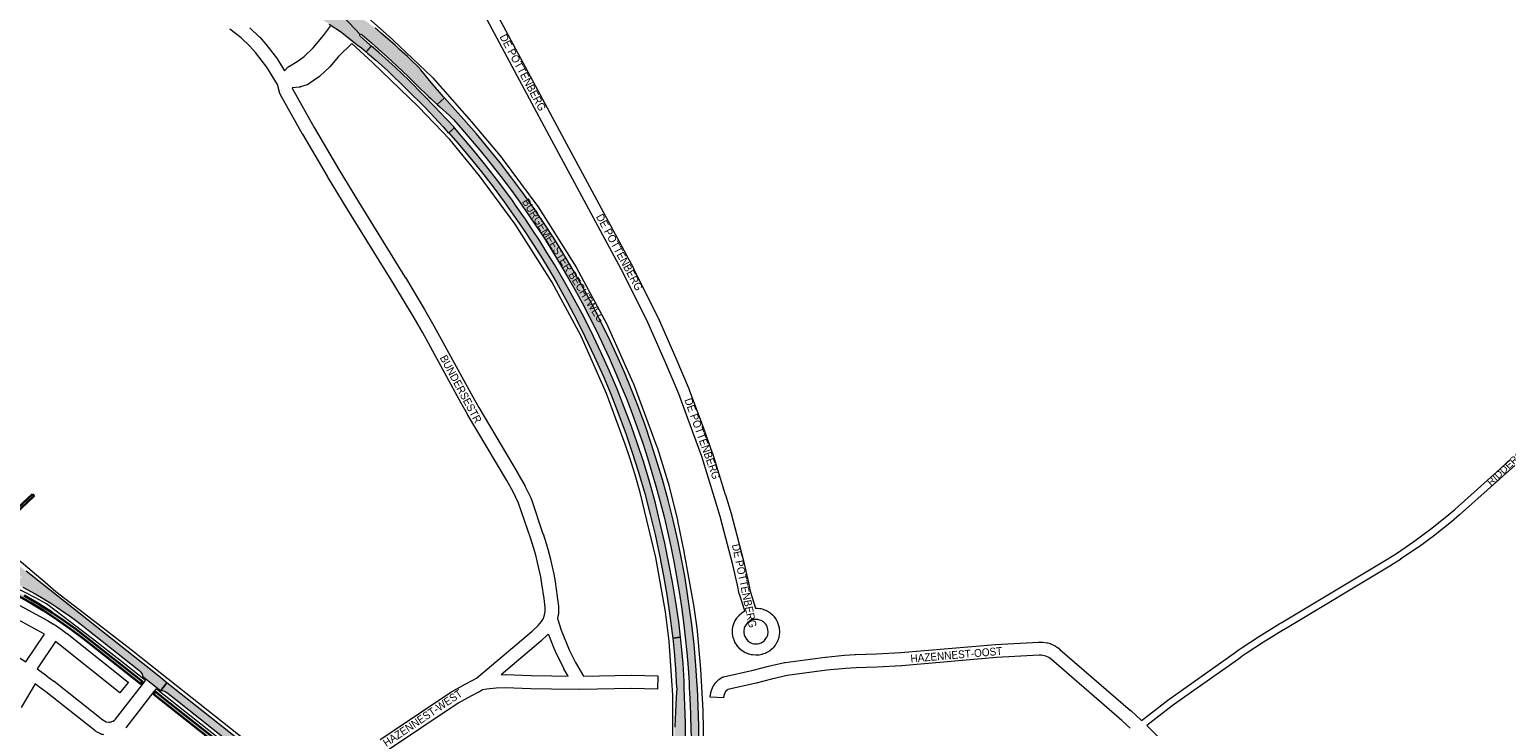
# Paper-space layout 'Layout1' of a CAD drawing. Header units: metres. Extents: x 123097 to 144122, y 392739 to 407589.
# Tile 411 of 510: x 135134 to 136581, y 399831 to 400514. Entities that reach past the tile are written whole.
import ezdxf
from ezdxf.enums import TextEntityAlignment as Align

# ---------------------------------------------------------------- set-up
doc = ezdxf.new("R2010")
doc.units = ezdxf.units.M
doc.header["$MEASUREMENT"] = 0
for name, color, linetype, lineweight in [('gs-anno-wegen algemeen tekst', 7, 'Continuous', 0), ('gs-knt-aanvullende hoofdweg', 7, 'Continuous', 0), ('gs-knt-fietspaden', 7, 'Continuous', 0), ('gs-knt-hoofdweg', 7, 'Continuous', 0), ('gs-knt-wegen algemeen', 7, 'Continuous', 0), ('ir-ARC-asfalt-hoofdwegen-te inspecteren', 5, 'Continuous', 0), ('ir-ARC-fietspaden naastliggend- te inspecteren', 1, 'Continuous', 0)]:
    doc.layers.add(name, color=color, linetype=linetype, lineweight=lineweight)
doc.styles.add('Style-Arial', font='arial.ttf')

psp = doc.layouts.get("Layout1")

# ---------------------------------------------------------------- hatches: boundary and pattern name
at = {"layer": 'ir-ARC-asfalt-hoofdwegen-te inspecteren', "linetype": 'Continuous', "lineweight": 13}
for points in [[(135203.959, 400687.848), (135205.006, 400687.16), (135205.777, 400686.652), (135228.145, 400671.931), (135275.509, 400640.874), (135281.389, 400637.018), (135312.566, 400616.843), (135339.622, 400599.075), (135358.143, 400586.982), (135372.342, 400577.653), (135384.857, 400569.324), (135399.645, 400559.13), (135413.441, 400549.193), (135426.988, 400539.098), (135441.167, 400527.848), (135441.511, 400527.314), (135441.45, 400526.682), (135457.785, 400509.133), (135458.473, 400509.437), (135459.184, 400509.194), (135459.647, 400508.798), (135468.867, 400500.924), (135472.554, 400497.717), (135484.449, 400487.12), (135494.067, 400478.284), (135504.811, 400468.031), (135515.788, 400457.323), (135523.037, 400450.043), (135525.226, 400447.959), (135527.023, 400446.38), (135533.402, 400440.549), (135540.414, 400446.985), (135539.501, 400448.106), (135527.495, 400462.233), (135517.168, 400474.496), (135514.637, 400477.359), (135507.368, 400484.478), (135504.138, 400487.512), (135496.382, 400494.633), (135491.98, 400498.626), (135478.769, 400510.23), (135472.4, 400515.85), (135468.109, 400518.886), (135435.434, 400542.009), (135429.795, 400546.221), (135415.019, 400557.115), (135399.071, 400568.337), (135384.717, 400578.092), (135370.358, 400587.609), (135355.138, 400597.565), (135319.757, 400620.801), (135284.527, 400644.235), (135280.884, 400646.613), (135210.55, 400692.637), (135210.516, 400692.659), (135209.753, 400693.162), (135208.715, 400693.846), (135203.553, 400697.247), (135202.363, 400698.031), (135201.516, 400698.589), (135196.742, 400692.598), (135197.6, 400692.033), (135198.783, 400691.255)], [(135197.154, 400677.233), (135197.947, 400676.711), (135241.23, 400648.205), (135272.832, 400627.516), (135305.21, 400606.508), (135331.659, 400589.187), (135333.014, 400587.858), (135338.2, 400583.849), (135359.109, 400567.613), (135362.388, 400565.332), (135371.99, 400558.978), (135380.645, 400553.073), (135386.866, 400548.779), (135398.217, 400540.709), (135410.44, 400531.724), (135413.958, 400529.1), (135420.316, 400524.195), (135427.597, 400519.326), (135439.468, 400511.388), (135440.042, 400510.936), (135456.322, 400498.133), (135457.815, 400497.253), (135459.187, 400496.193), (135463.691, 400492.215), (135468.772, 400497.848), (135467.313, 400499.141), (135457.731, 400507.58), (135457.379, 400508.233), (135457.603, 400508.94), (135457.785, 400509.133), (135441.45, 400526.682), (135441.01, 400526.224), (135440.381, 400526.138), (135437.478, 400528.049), (135435.693, 400529.451), (135431.181, 400532.997), (135425.556, 400537.304), (135413.657, 400546.224), (135398.256, 400557.397), (135383.424, 400567.627), (135371.818, 400575.407), (135367.61, 400578.096), (135363.261, 400580.552), (135336.861, 400594.405), (135332.513, 400597.118), (135309.552, 400612.175), (135278.524, 400632.655), (135272.646, 400636.516), (135242.122, 400656.566), (135242.316, 400656.868), (135236.695, 400660.507), (135220.118, 400671.408), (135202.708, 400682.803), (135201.952, 400683.299), (135200.899, 400683.988), (135195.707, 400687.39), (135194.527, 400688.164), (135193.66, 400688.731), (135188.873, 400682.687), (135189.729, 400682.123), (135190.901, 400681.351), (135196.095, 400677.93)], [(135544.51, 400412.418), (135550.238, 400417.681), (135549.426, 400418.624), (135535.946, 400433.187), (135531.011, 400438.322), (135520.005, 400449.773), (135505.44, 400464.468), (135492.3, 400476.936), (135476.023, 400491.718), (135468.83, 400497.913), (135463.729, 400492.135), (135464.959, 400491.03), (135473.208, 400484.137), (135484.612, 400473.814), (135503.371, 400455.624), (135521.874, 400437.174), (135539.088, 400418.593)], [(135771.613, 399918.333), (135769.897, 399933.387), (135767.125, 399952.812), (135763.73, 399972.232), (135760.233, 399990.746), (135756.241, 400010.526), (135752.484, 400027.374), (135746.684, 400050.931), (135741.267, 400070.873), (135735.541, 400089.682), (135729.53, 400108.036), (135723.227, 400125.827), (135716.22, 400144.564), (135709.784, 400160.855), (135702.016, 400179.171), (135693.833, 400197.275), (135686.45, 400213.204), (135676.856, 400232.574), (135667.582, 400249.877), (135659.344, 400264.584), (135648.026, 400283.81), (135640.804, 400295.547), (135633.714, 400306.832), (135626.465, 400318.016), (135619.012, 400329.076), (135618.848, 400329.32), (135610.801, 400340.891), (135606.237, 400347.367), (135602.97, 400351.827), (135592.714, 400365.627), (135581.926, 400379.623), (135579.646, 400382.516), (135568.402, 400396.258), (135557.15, 400409.686), (135550.127, 400417.579), (135544.828, 400412.71), (135553.658, 400402.706), (135565.252, 400388.776), (135576.781, 400374.547), (135588.031, 400359.994), (135598.899, 400345.07), (135612.684, 400325.556), (135612.983, 400325.127), (135620.462, 400314.058), (135627.699, 400303.05), (135634.764, 400291.93), (135642.378, 400279.405), (135649.8, 400266.766), (135660.787, 400246.536), (135669.984, 400229.151), (135678.057, 400212.986), (135687.149, 400193.738), (135696.051, 400173.899), (135703.541, 400155.801), (135710.661, 400137.853), (135718.091, 400118.078), (135724.372, 400099.383), (135730.58, 400080.011), (135736.603, 400059.116), (135741.996, 400038.566), (135746.705, 400019.027), (135750.982, 399998.747), (135754.931, 399978.624), (135758.15, 399959.8), (135761.204, 399939.559), (135763.496, 399921.856), (135763.95, 399917.463)], [(135122.717, 399970.037), (135127.568, 399967.405), (135139.333, 399960.824), (135145.551, 399957.245), (135151.696, 399953.544), (135154.733, 399951.636), (135160.74, 399947.713), (135167.226, 399943.307), (135170.712, 399940.867), (135177.622, 399935.903), (135184.454, 399930.833), (135191.204, 399925.654), (135233.082, 399892.351), (135241.065, 399886.002), (135242.821, 399884.274), (135244.177, 399882.218), (135245.073, 399879.923), (135262.154, 399866.262), (135262.585, 399866.216), (135268.482, 399873.757), (135260.599, 399880.009), (135130.608, 399983.105), (135105.137, 400002.903), (135098.712, 400007.805), (135092.783, 400011.883), (135092.05, 400012.33), (135088.61, 400006.831), (135126.722, 399976.821), (135126.227, 399976.295), (135111.894, 399983.619), (135097.28, 399990.367), (135082.409, 399996.527), (135078.913, 399989.971), (135088.906, 399985.986), (135099.506, 399981.393), (135103.511, 399979.569), (135109.603, 399976.683), (135115.647, 399973.699)], [(135776.374, 399834.665), (135775.913, 399851.565), (135775.213, 399868.456), (135775.197, 399870.04), (135775.151, 399874.787), (135774.064, 399892.68), (135772.295, 399912.354), (135771.613, 399918.333), (135763.95, 399917.463), (135765.32, 399904.188), (135766.591, 399887.423), (135767.666, 399868.831), (135767.931, 399868.789), (135767.454, 399859.29), (135766.694, 399845.361), (135765.951, 399830.869), (135765.961, 399830.307), (135766.041, 399815.383), (135766.175, 399801.382), (135766.275, 399787.344), (135766.4, 399773.345), (135766.486, 399759.405), (135766.628, 399743.384), (135766.672, 399730.499), (135769.911, 399713.612), (135770.094, 399712.064), (135774.574, 399685.384), (135781.924, 399686.538), (135781.379, 399690.009), (135780.591, 399695.632), (135780.441, 399697.103), (135780.413, 399700.177), (135780.913, 399703.21), (135781.161, 399703.59), (135781.6, 399703.703), (135779.823, 399720.929), (135779.286, 399720.835), (135778.532, 399721.056), (135778.176, 399721.756), (135777.696, 399729.771), (135777.138, 399744.953)], [(135406.86, 399754.231), (135408.412, 399752.86), (135411.229, 399750.414), (135418.911, 399742.021), (135423.481, 399737.028), (135424.432, 399736.128), (135461.896, 399706.684), (135470.169, 399716.668), (135466.95, 399719), (135423.984, 399752.82), (135421.666, 399754.538), (135400.677, 399769.129), (135400.064, 399769.528), (135399.481, 399769.961), (135268.482, 399873.757), (135262.585, 399866.216), (135265.148, 399865.665), (135267.57, 399864.663), (135269.774, 399863.244), (135277.15, 399857.403), (135350.573, 399799.234), (135351.749, 399798.302), (135363.159, 399789.253), (135368.329, 399785.374), (135373.219, 399781.515), (135381.981, 399774.42), (135389.781, 399768.032), (135393.959, 399764.611), (135401.01, 399758.939), (135403.047, 399757.285)]]:
    psp.add_hatch(color=5, dxfattribs=at).paths.add_polyline_path(points, flags=0)
at = {"layer": 'ir-ARC-asfalt-hoofdwegen-te inspecteren', "linetype": 'Continuous', "lineweight": 13, "extrusion": (0, 0, -1)}
psp.add_hatch(color=5, dxfattribs=at).paths.add_polyline_path([(-135780.19, 399868.84), (-135780.718, 399858.124), (-135781.236, 399843.1), (-135781.379, 399834.731), (-135781.822, 399834.674), (-135782.091, 399814.207), (-135782.416, 399790.716), (-135782.766, 399758.129), (-135782.989, 399738.655), (-135790.223, 399738.738), (-135790.111, 399748.235), (-135789.973, 399764.647), (-135789.851, 399783.315), (-135789.555, 399813.282), (-135789.498, 399831.408), (-135788.997, 399850.76), (-135788.159, 399868.412), (-135788.05, 399870.705), (-135786.768, 399890.684), (-135784.958, 399911.294), (-135782.799, 399930.923), (-135779.892, 399951.459), (-135777.094, 399969.566), (-135775.723, 399978.231), (-135772.581, 399995.185), (-135768.908, 400013.073), (-135764.399, 400032.96), (-135759.523, 400052.575), (-135753.944, 400072.802), (-135749.219, 400088.633), (-135742.881, 400108.332), (-135736.838, 400126.288), (-135729.699, 400145.615), (-135723.3, 400161.815), (-135716.969, 400177.067), (-135710.509, 400192.04), (-135702.755, 400208.888), (-135692.421, 400230.168), (-135684.422, 400245.752), (-135676.23, 400260.913), (-135666.376, 400278.27), (-135656.406, 400295.016), (-135647.43, 400309.531), (-135637.392, 400324.974), (-135630.328, 400335.371), (-135630.327, 400335.373), (-135629.442, 400336.597), (-135617.193, 400353.982), (-135606.53, 400368.291), (-135595.246, 400383.013), (-135583.64, 400397.445), (-135571.701, 400411.801), (-135559.532, 400425.775), (-135547.966, 400438.669), (-135540.421, 400446.976), (-135540.414, 400446.985), (-135533.402, 400440.549), (-135535.821, 400438.338), (-135545.196, 400429.834), (-135547.434, 400427.782), (-135549.547, 400425.7), (-135555.961, 400418.164), (-135565.679, 400406.971), (-135575.389, 400395.396), (-135584.807, 400383.688), (-135585.794, 400382.521), (-135595.719, 400369.939), (-135605.949, 400356.301), (-135610.244, 400350.245), (-135611.919, 400348.026), (-135614.837, 400343.733), (-135620.459, 400335.748), (-135622.144, 400333.333), (-135623.39, 400331.511), (-135628.993, 400323.319), (-135637.28, 400310.691), (-135645.344, 400297.997), (-135653.214, 400285.059), (-135660.739, 400272.265), (-135668.143, 400259.212), (-135675.331, 400246.026), (-135682.277, 400232.7), (-135688.984, 400219.337), (-135701.795, 400192.153), (-135707.697, 400178.628), (-135713.627, 400164.55), (-135719.237, 400150.659), (-135724.528, 400136.684), (-135734.575, 400108.469), (-135739.245, 400094.13), (-135743.648, 400079.806), (-135747.85, 400065.42), (-135751.756, 400051.041), (-135755.454, 400036.371), (-135758.925, 400021.825), (-135762.128, 400007.125), (-135765.037, 399992.539), (-135767.785, 399977.716), (-135770.255, 399962.875), (-135772.475, 399948.119), (-135774.469, 399933.069), (-135776.227, 399918.332), (-135777.699, 399903.308), (-135779.025, 399888.394), (-135779.958, 399873.545)], flags=0)
at = {"layer": 'ir-ARC-fietspaden naastliggend- te inspecteren', "linetype": 'Continuous', "lineweight": 30}
for points in [[(135136.812, 400058.663), (135098.155, 400022.675), (135097.037, 400021.641), (135098.706, 400019.856), (135099.893, 400020.835), (135138.515, 400056.836)], [(135189.24, 399918.716), (135178.599, 399926.92), (135167.703, 399934.782), (135156.563, 399942.295), (135142.807, 399950.986), (135128.76, 399959.198), (135114.438, 399966.921), (135102.584, 399972.755), (135090.534, 399978.173), (135078.302, 399983.168), (135077.398, 399983.571), (135077.053, 399984.169), (135076.989, 399984.857), (135078.913, 399989.971), (135076.733, 399990.841), (135074.276, 399984.748), (135072.812, 399985.344), (135056.204, 399991.224), (135039.369, 399996.42), (135024.229, 400000.61), (135008.941, 400004.219), (134993.526, 400007.243), (134983.608, 400008.789), (134975.003, 400010.123), (134974.525, 400007.16), (134993.423, 400004.196), (135007.933, 400001.368), (135022.325, 399997.994), (135036.58, 399994.079), (135050.027, 399990.072), (135063.328, 399985.604), (135076.467, 399980.68), (135092.289, 399974.068), (135107.852, 399966.866), (135121.266, 399959.79), (135134.489, 399952.362), (135147.51, 399944.586), (135160.73, 399935.84), (135173.682, 399926.702), (135186.354, 399917.18), (135242.709, 399872.585), (135244.653, 399875.061), (135236.953, 399881.127)], [(135401.01, 399758.939), (135401.159, 399758.588), (135400.993, 399758.244), (135399.342, 399756.297), (135397.419, 399755.687), (135395.407, 399755.527), (135385.981, 399762.982), (135365.019, 399779.561), (135347.865, 399793.171), (135346.69, 399794.104), (135265.282, 399858.694), (135257.672, 399864.732), (135257.404, 399864.964), (135255.42, 399862.556), (135394.717, 399752.143), (135461.332, 399699.363), (135463.593, 399697.124), (135465.515, 399694.588), (135467.058, 399691.806), (135468.113, 399689.553), (135469.536, 399687.083), (135471.515, 399685.031), (135472.337, 399684.467), (135472.552, 399683.983), (135472.978, 399686.394), (135473.186, 399688.561), (135472.837, 399688.168), (135472.334, 399688.322), (135471.898, 399688.991), (135470.512, 399691.59), (135469.272, 399694.186), (135467.43, 399697.145), (135465.221, 399699.841), (135462.683, 399702.229), (135460.011, 399704.347), (135416.506, 399738.829), (135407.233, 399746.179), (135406.644, 399747.704), (135406.511, 399749.333), (135406.843, 399750.934), (135408.412, 399752.86), (135406.86, 399754.231), (135404.679, 399751.469), (135402.915, 399749.599), (135399.223, 399752.559), (135403.047, 399757.285)]]:
    psp.add_hatch(color=1, dxfattribs=at).paths.add_polyline_path(points, flags=0)

# ---------------------------------------------------------------- linework, layer by layer
at = {"layer": 'gs-anno-wegen algemeen tekst', "color": 7, "linetype": 'Continuous', "flags": 128}
for points in [[(135555.21, 400597.602), (135655.208, 400410.417), (135725.45, 400280.017), (135725.533, 400279.858), (135749.475, 400231.713), (135749.585, 400231.478), (135766.923, 400192.037), (135766.947, 400191.983), (135780.094, 400161.172), (135780.193, 400160.923), (135794.157, 400123.196), (135794.177, 400123.141), (135802.772, 400099.149), (135802.847, 400098.924), (135815.51, 400058.119), (135815.522, 400058.082), (135821.081, 400039.709), (135821.131, 400039.534), (135826.785, 400018.345), (135826.8, 400018.287), (135833.51, 399991.997), (135833.543, 399991.861), (135838.137, 399971.757), (135838.16, 399971.65), (135839.847, 399963.521)], [(135839.847, 399963.521), (135845.187, 399946.867), (135845.907, 399946.894), (135846.112, 399946.898), (135846.317, 399946.894), (135846.522, 399946.883), (135846.726, 399946.864), (135849.23, 399946.585), (135849.476, 399946.552), (135849.722, 399946.508), (135849.964, 399946.452), (135850.205, 399946.386), (135852.458, 399945.709), (135852.62, 399945.657), (135852.781, 399945.601), (135855.034, 399944.769), (135855.24, 399944.688), (135855.444, 399944.598), (135855.643, 399944.501), (135855.839, 399944.395), (135856.03, 399944.282), (135859.025, 399942.424), (135859.195, 399942.314), (135859.361, 399942.198), (135859.523, 399942.075), (135859.68, 399941.947), (135861.338, 399940.544), (135861.534, 399940.37), (135861.721, 399940.187), (135861.9, 399939.995), (135863.208, 399938.52), (135863.363, 399938.337), (135863.51, 399938.147), (135863.649, 399937.951), (135864.963, 399936.008), (135865.102, 399935.793), (135865.23, 399935.571), (135866.296, 399933.628), (135866.42, 399933.389), (135866.531, 399933.144), (135866.631, 399932.893), (135866.719, 399932.639), (135867.943, 399928.765), (135868.012, 399928.527), (135868.071, 399928.287), (135868.119, 399928.043), (135868.155, 399927.798), (135868.181, 399927.552), (135868.494, 399923.701), (135868.508, 399923.466), (135868.512, 399923.23), (135868.506, 399922.994), (135868.49, 399922.758), (135868.463, 399922.524), (135867.941, 399918.626), (135867.901, 399918.37), (135867.849, 399918.117), (135867.785, 399917.866), (135867.709, 399917.619), (135867.124, 399915.859), (135867.036, 399915.614), (135866.936, 399915.373), (135866.159, 399913.612), (135866.071, 399913.422), (135865.976, 399913.236), (135865.874, 399913.054), (135865.765, 399912.875), (135864.506, 399910.899), (135864.373, 399910.701), (135864.233, 399910.509), (135862.227, 399907.891), (135862.077, 399907.704), (135861.92, 399907.524), (135861.754, 399907.351), (135861.582, 399907.186), (135861.403, 399907.028), (135859.038, 399905.036), (135858.84, 399904.877), (135858.635, 399904.727), (135858.423, 399904.587), (135858.205, 399904.457), (135855.552, 399902.954), (135855.329, 399902.834), (135855.1, 399902.725), (135854.867, 399902.626), (135854.629, 399902.538), (135851.935, 399901.611), (135851.702, 399901.537), (135851.467, 399901.473), (135851.228, 399901.419), (135848.707, 399900.912), (135848.462, 399900.869), (135848.215, 399900.836), (135847.967, 399900.815), (135846.076, 399900.696), (135845.873, 399900.687), (135845.669, 399900.685), (135845.466, 399900.691), (135845.262, 399900.705), (135842.045, 399900.979), (135841.825, 399901.002), (135841.605, 399901.034), (135841.387, 399901.075), (135841.171, 399901.125), (135838.73, 399901.738), (135838.492, 399901.804), (135838.257, 399901.88), (135838.026, 399901.966), (135835.212, 399903.092), (135834.965, 399903.198), (135834.723, 399903.316), (135834.487, 399903.446), (135834.258, 399903.587), (135834.036, 399903.739), (135830.838, 399906.045), (135830.634, 399906.2), (135830.436, 399906.364), (135830.247, 399906.537), (135830.066, 399906.719), (135827.717, 399909.192), (135827.559, 399909.366), (135827.409, 399909.545), (135827.267, 399909.731), (135827.132, 399909.923), (135827.006, 399910.12), (135824.855, 399913.651), (135824.743, 399913.845), (135824.638, 399914.043), (135824.542, 399914.245), (135824.453, 399914.451), (135824.374, 399914.66), (135823.434, 399917.286), (135823.358, 399917.512), (135823.292, 399917.741), (135823.237, 399917.973), (135823.191, 399918.208), (135822.605, 399921.61), (135822.569, 399921.848), (135822.544, 399922.088), (135822.529, 399922.328), (135822.525, 399922.569), (135822.537, 399925.286), (135822.544, 399925.53), (135822.561, 399925.773), (135822.589, 399926.015), (135822.627, 399926.255), (135823.254, 399929.677), (135823.305, 399929.922), (135823.367, 399930.165), (135823.44, 399930.404), (135823.523, 399930.64), (135824.528, 399933.287), (135824.622, 399933.517), (135824.726, 399933.744), (135824.84, 399933.966), (135824.964, 399934.182), (135826.662, 399936.989), (135826.783, 399937.179), (135826.91, 399937.364), (135827.046, 399937.543), (135827.188, 399937.717), (135828.963, 399939.794), (135829.142, 399939.993), (135829.33, 399940.183), (135829.527, 399940.364), (135831.518, 399942.102), (135831.684, 399942.242), (135831.856, 399942.375), (135832.033, 399942.501), (135834.478, 399944.172), (135829.264, 399960.434), (135829.208, 399960.619), (135829.159, 399960.807), (135829.116, 399960.996), (135827.381, 399969.356), (135822.815, 399989.339), (135816.13, 400015.532), (135810.507, 400036.604), (135804.98, 400054.872), (135792.358, 400095.545), (135783.813, 400119.397), (135769.905, 400156.971), (135756.823, 400187.63), (135739.549, 400226.923), (135715.705, 400274.87), (135645.501, 400405.199), (135645.492, 400405.216), (135545.534, 400592.33)], [(135843.428, 399911.92), (135845.791, 399911.72), (135846.901, 399911.79), (135848.696, 399912.151), (135850.562, 399912.793), (135852.329, 399913.794), (135853.844, 399915.07), (135855.34, 399917.022), (135856.246, 399918.444), (135856.749, 399919.583), (135857.088, 399920.603), (135857.462, 399923.399), (135857.248, 399926.038), (135856.374, 399928.802), (135855.691, 399930.046), (135854.723, 399931.478), (135853.916, 399932.388), (135852.87, 399933.274), (135850.694, 399934.624), (135849.123, 399935.204), (135847.512, 399935.688), (135845.914, 399935.866), (135841.757, 399935.709), (135841.675, 399935.695), (135841.524, 399935.639), (135838.521, 399933.587), (135837.079, 399932.329), (135835.858, 399930.9), (135834.652, 399928.906), (135834.003, 399927.197), (135833.555, 399924.749), (135833.547, 399923.004), (135833.97, 399920.55), (135834.559, 399918.905), (135836.112, 399916.356), (135837.701, 399914.682), (135839.933, 399913.073), (135841.775, 399912.336), (135843.42, 399911.921), (135843.424, 399911.921), (135843.428, 399911.92)]]:
    psp.add_lwpolyline(points, dxfattribs=at)
at = {"layer": 'gs-knt-aanvullende hoofdweg', "color": 7, "linetype": 'Continuous', "flags": 128}
for points in [[(135094.759, 400021.005), (135107.459, 400008.534), (135113.864, 400001.632), (135117.091, 399999.127), (135117.202, 399999.039), (135127.978, 399990.341), (135128.103, 399990.237), (135149.273, 399972.379), (135149.397, 399972.273), (135159.595, 399963.284), (135204.735, 399928.629), (135204.777, 399928.596), (135233.467, 399906.246), (135233.514, 399906.21), (135262.026, 399883.633), (135407.416, 399768.506)], [(135247.647, 399875.86), (135224.213, 399894.416), (135195.568, 399916.731), (135150.734, 399951.151), (135139.803, 399957), (135128.313, 399962.924), (135104.965, 399974.291), (135093.219, 399979.681), (135079.982, 399985.494), (135077.027, 399986.633), (135071.375, 399988.811), (135062.649, 399991.962), (135044.855, 399997.76), (135035.984, 400000.342), (135017.859, 400005.002), (135008.805, 400007.027), (134999.683, 400008.865), (134987.544, 400011.002), (134973.858, 400012.596)], [(135479.467, 399692.296), (135403.189, 399752.694), (135257.855, 399867.777)]]:
    psp.add_lwpolyline(points, dxfattribs=at)
at = {"layer": 'gs-knt-fietspaden', "color": 7, "linetype": 'Continuous', "flags": 128}
for points in [[(136223.256, 399836.742), (136227.114, 399839.738), (136248.831, 399856.601), (136248.956, 399856.694), (136313.951, 399902.691), (136317.903, 399905.488), (136317.992, 399905.548), (136321.862, 399908.114), (136338.768, 399919.321), (136338.862, 399919.381), (136358.732, 399931.654), (136358.771, 399931.677), (136360.07, 399932.479), (136360.109, 399932.503), (136464.511, 399995.103), (136473.072, 400000.568), (136489.934, 400012.04), (136506.322, 400024.15), (136522.238, 400036.901), (136529.978, 400043.482), (136584.029, 400091.964)], [(136588.757, 400086.775), (136534.631, 400038.225), (136534.561, 400038.164), (136526.747, 400031.52), (136526.668, 400031.455), (136510.657, 400018.629), (136510.549, 400018.545), (136494.051, 400006.353), (136493.939, 400006.274), (136476.979, 399994.735), (136476.893, 399994.678), (136468.247, 399989.159), (136468.163, 399989.108), (136362.421, 399925.681), (136362.402, 399925.669), (136345.886, 399915.468), (136342.599, 399913.438), (136325.741, 399902.263), (136321.915, 399899.727), (136318.007, 399896.961), (136265.673, 399859.924), (136253.075, 399851.009), (136231.42, 399834.193), (136228.351, 399831.81)]]:
    psp.add_lwpolyline(points, dxfattribs=at)
at = {"layer": 'gs-knt-hoofdweg', "color": 7, "linetype": 'Continuous', "flags": 128}
for points in [[(135465.525, 400525.445), (135489.579, 400504.267), (135489.793, 400504.071), (135528.504, 400467.416), (135528.772, 400467.15), (135529.027, 400466.872), (135566.75, 400423.722), (135566.85, 400423.605), (135596.624, 400388.201), (135596.788, 400388), (135596.945, 400387.794), (135632.744, 400339.147), (135632.908, 400338.915), (135633.065, 400338.677), (135669.461, 400281.038), (135669.605, 400280.8), (135669.741, 400280.558), (135699.152, 400225.927), (135699.287, 400225.665), (135699.412, 400225.399), (135725.051, 400168.045), (135725.152, 400167.809), (135725.245, 400167.57), (135748.554, 400104.939), (135748.632, 400104.719), (135748.704, 400104.496), (135760.353, 400066.56), (135760.416, 400066.344), (135760.473, 400066.126), (135768.65, 400032.956), (135768.73, 400032.599), (135774.743, 400002.304), (135774.767, 400002.174), (135784.588, 399948.02), (135784.643, 399947.678), (135787.777, 399924.791), (135787.82, 399924.409), (135791.135, 399886.888), (135791.153, 399886.639), (135793.432, 399846.63), (135793.443, 399846.343), (135794.203, 399810.204)], [(135764.027, 399756.05), (135764.027, 399861.635), (135763.229, 399875.844), (135760.428, 399914.336), (135757.012, 399943.272), (135747.334, 399996.641), (135732.174, 400060.136), (135727.248, 400077.502), (135722.061, 400094.172), (135717.479, 400107.559), (135699.228, 400157.249), (135674.167, 400213.309), (135645.432, 400266.684), (135609.786, 400323.136), (135574.727, 400370.777), (135545.598, 400406.207), (135514.839, 400438.29), (135469.757, 400481.855), (135449.543, 400500.495)]]:
    psp.add_lwpolyline(points, dxfattribs=at)
at = {"layer": 'gs-knt-wegen algemeen', "color": 7, "linetype": 'Continuous', "flags": 128}
for points in [[(135637.884, 399938.167), (135637.994, 399938.596), (135638.81, 399941.768), (135639.035, 399943.437), (135639.12, 399945.205), (135639.024, 399947.393), (135637.986, 399956.339), (135635.919, 399970.672), (135634.69, 399977.633), (135631.616, 399991.641), (135629.76, 399998.693), (135627.516, 400006.401), (135624.549, 400015.659), (135613.034, 400049.655), (135607.652, 400060.775), (135601.431, 400071.832), (135562.981, 400136.79), (135562.935, 400136.868), (135556.711, 400147.727), (135556.646, 400147.843), (135518.733, 400217.244), (135509.663, 400232.991), (135490.934, 400264.309), (135445.149, 400338.184), (135445.117, 400338.234), (135425.735, 400370.159), (135425.685, 400370.242), (135401.527, 400411.409), (135401.46, 400411.527), (135379.861, 400450.151), (135379.725, 400450.408), (135379.6, 400450.672), (135379.487, 400450.94), (135379.386, 400451.214), (135379.297, 400451.491), (135376.771, 400460.085), (135366.346, 400477.275), (135355.302, 400491.633), (135349.908, 400497.742), (135341.2, 400505.898), (135330.315, 400514.425)], [(135349.891, 400515.596), (135359.033, 400507.033), (135359.253, 400506.817), (135359.462, 400506.592), (135365.208, 400500.086), (135365.351, 400499.919), (135365.488, 400499.746), (135376.886, 400484.928), (135377.029, 400484.735), (135377.164, 400484.537), (135377.293, 400484.335), (135383.831, 400473.553), (135387.002, 400477.03), (135387.199, 400477.238), (135387.406, 400477.436), (135387.621, 400477.626), (135387.845, 400477.806), (135388.076, 400477.975), (135388.314, 400478.135), (135388.56, 400478.283), (135396.027, 400482.59), (135403.072, 400487.519), (135411.847, 400496.113), (135421.817, 400508.089), (135428.67, 400517.294)], [(135449.543, 400500.495), (135436.657, 400487.7), (135428.173, 400477.642), (135428.007, 400477.453), (135427.834, 400477.27), (135427.654, 400477.094), (135418.649, 400468.635), (135418.414, 400468.425), (135418.169, 400468.226), (135417.915, 400468.04), (135407.587, 400460.84), (135407.332, 400460.671), (135407.069, 400460.514), (135406.8, 400460.369), (135406.523, 400460.238), (135406.241, 400460.12), (135405.954, 400460.015), (135399.491, 400457.824), (135399.191, 400457.73), (135398.887, 400457.651), (135398.58, 400457.587), (135398.269, 400457.537), (135397.957, 400457.503), (135391.27, 400456.929), (135391.582, 400455.867), (135412.791, 400417.94), (135436.89, 400376.874), (135456.231, 400345.017), (135502.028, 400271.124), (135502.082, 400271.036), (135520.865, 400239.627), (135520.919, 400239.535), (135530.052, 400223.678), (135530.124, 400223.55), (135568.04, 400154.144), (135574.208, 400143.383), (135612.672, 400078.402), (135612.744, 400078.278), (135619.098, 400066.984), (135619.193, 400066.808), (135619.284, 400066.628), (135624.93, 400054.963), (135625.042, 400054.718), (135625.144, 400054.469), (135625.236, 400054.216), (135636.898, 400019.785), (135636.931, 400019.684), (135639.941, 400010.292), (135639.992, 400010.125), (135642.285, 400002.252), (135642.33, 400002.089), (135644.242, 399994.825), (135644.305, 399994.563), (135647.436, 399980.292), (135647.488, 399980.03), (135648.759, 399972.836), (135648.791, 399972.632), (135650.885, 399958.108), (135650.909, 399957.93), (135651.985, 399948.662), (135652.007, 399948.429), (135652.022, 399948.196), (135652.141, 399945.475), (135652.147, 399945.177), (135652.139, 399944.878), (135652.026, 399942.532), (135652.007, 399942.254), (135651.976, 399941.977), (135651.663, 399939.65), (135651.624, 399939.396), (135651.574, 399939.145), (135651.515, 399938.895), (135650.969, 399936.776)], [(135074.967, 399961.157), (135062.183, 399929.413), (135072.225, 399925.33), (135072.421, 399925.246), (135080.616, 399921.597), (135080.81, 399921.507), (135096.467, 399913.909), (135096.658, 399913.812), (135104.585, 399909.638), (135104.713, 399909.569), (135112.545, 399905.219), (135112.671, 399905.147), (135120.404, 399900.623), (135120.59, 399900.51), (135130.413, 399894.314), (135148.656, 399921.267), (135145.153, 399923.283), (135076.554, 399960.443), (135074.967, 399961.157)], [(135407.416, 399768.506), (135407.476, 399768.579), (135409.944, 399771.409), (135410.115, 399771.598), (135410.294, 399771.78), (135410.479, 399771.954), (135414.669, 399775.751), (135414.898, 399775.948), (135415.136, 399776.136), (135415.383, 399776.312), (135432.546, 399787.967), (135432.574, 399787.986), (135546.74, 399864.634), (135546.965, 399864.778), (135547.195, 399864.913), (135560.565, 399872.38), (135560.754, 399872.481), (135568.183, 399876.315), (135571.654, 399878.321), (135626.238, 399924.209), (135632.157, 399929.962), (135635.511, 399933.861), (135637.257, 399936.798), (135637.882, 399938.163)], [(135637.882, 399938.163), (135637.884, 399938.167)], [(135637.882, 399938.163), (135637.884, 399938.167)], [(135650.969, 399936.776), (135650.969, 399936.772)], [(135650.969, 399936.776), (135650.969, 399936.772)], [(135634.793, 399914.392), (135595.785, 399881.598), (135599.898, 399881.693), (135600.08, 399881.695), (135600.262, 399881.691), (135625.289, 399880.869), (135645.498, 399880.436), (135661.49, 399880.307), (135657.466, 399887.382), (135657.379, 399887.541), (135657.296, 399887.702), (135650.966, 399900.434), (135650.85, 399900.682), (135647.956, 399907.178), (135647.849, 399907.431), (135642.616, 399920.651), (135642.553, 399920.817), (135641.639, 399921.03), (135641.44, 399920.828), (135635.145, 399914.709), (135634.973, 399914.548), (135634.799, 399914.397), (135634.796, 399914.394), (135634.793, 399914.392)], [(136143.289, 399906.45), (136212.438, 399846.562), (136212.552, 399846.461), (136223.256, 399836.742)], [(135206.872, 399822.672), (135205.77, 399822.898), (135205.492, 399822.961), (135205.218, 399823.036), (135204.947, 399823.124), (135204.26, 399823.362), (135203.974, 399823.468), (135203.694, 399823.588), (135203.42, 399823.721), (135201.178, 399824.871), (135201.027, 399824.95), (135200.879, 399825.034), (135198.706, 399826.296), (135198.44, 399826.46), (135198.181, 399826.636), (135197.931, 399826.825), (135149.94, 399864.895), (135142.908, 399870.133), (135139.486, 399872.549), (135125.885, 399849.461)], [(135212.972, 399834.997), (135213.02, 399835.002), (135215.46, 399835.917), (135215.942, 399836.203), (135217.139, 399837.078), (135218.228, 399838.059), (135244.576, 399871.913), (135247.647, 399875.86)], [(135255.807, 399865.145), (135228.149, 399829.608)], [(135257.855, 399867.777), (135255.807, 399865.145)], [(135212.965, 399834.996), (135212.968, 399834.997), (135212.972, 399834.997)], [(135212.965, 399834.996), (135212.968, 399834.997), (135212.972, 399834.997)], [(136228.351, 399831.81), (136284.019, 399775.924)]]:
    psp.add_lwpolyline(points, dxfattribs=at)
for points in [[(135082.544, 399972.006), (135151.429, 399934.691), (135151.576, 399934.609), (135156.869, 399931.562), (135157.115, 399931.413), (135161.341, 399928.725), (135161.578, 399928.567), (135166.418, 399925.182), (135166.647, 399925.014), (135170.61, 399921.977), (135170.712, 399921.897), (135230.533, 399874.124, -0.35797974), (135230.534, 399874.111), (135222.421, 399863.952, -0.34515519), (135222.408, 399863.951), (135162.638, 399911.682), (135159.512, 399914.078), (135141.316, 399887.195), (135150.485, 399880.721), (135150.618, 399880.624), (135157.797, 399875.278), (135157.954, 399875.157), (135205.654, 399837.317), (135207.272, 399836.378), (135208.886, 399835.55), (135211.725, 399834.967), (135211.999, 399834.949), (135212.904, 399834.994), (135212.965, 399834.996)], [(135650.969, 399936.772), (135654.789, 399925.273), (135659.904, 399912.351), (135662.687, 399906.107), (135668.874, 399893.66), (135676.481, 399880.285), (135723.406, 399881.13), (135723.663, 399881.129), (135749.384, 399880.574, -0.32775073), (135749.392, 399880.566), (135749.111, 399867.565, -0.32775182), (135749.103, 399867.558), (135723.511, 399868.11), (135672.85, 399867.197), (135672.68, 399867.196), (135645.349, 399867.417), (135645.263, 399867.419), (135624.973, 399867.853), (135624.898, 399867.855), (135600.016, 399868.672), (135590.908, 399868.462), (135581.885, 399867.496), (135577.665, 399866.757), (135574.564, 399864.965), (135574.291, 399864.816), (135566.82, 399860.96), (135553.776, 399853.675), (135443.26, 399779.478)], [(136212.045, 399829.335), (136203.856, 399836.77), (136134.875, 399896.514), (136133.548, 399897.56), (136132.387, 399898.312), (136129.329, 399899.731), (136128.15, 399900.089), (136124.857, 399900.603), (136122.874, 399900.609), (136081.102, 399898.315), (135988.423, 399890.4), (135988.23, 399890.386), (135964.334, 399889.059), (135964.141, 399889.051), (135953.801, 399888.785), (135943.532, 399888.322), (135933.298, 399887.665), (135914.867, 399885.981), (135876.047, 399880.732), (135860.827, 399877.229), (135845.872, 399873.438), (135845.708, 399873.399), (135818.034, 399867.145), (135817.259, 399866.569), (135815.973, 399865.326), (135815.912, 399865.238), (135815.851, 399865.149), (135815.791, 399865.059), (135815.732, 399864.97), (135815.674, 399864.879), (135815.616, 399864.788), (135815.559, 399864.696), (135815.503, 399864.605), (135815.448, 399864.512), (135815.394, 399864.419), (135815.34, 399864.326), (135815.287, 399864.232), (135815.235, 399864.138), (135815.184, 399864.043), (135815.134, 399863.948), (135815.084, 399863.852), (135815.035, 399863.756), (135814.987, 399863.66), (135814.94, 399863.563), (135814.894, 399863.466), (135814.849, 399863.368), (135814.804, 399863.27), (135814.76, 399863.171), (135814.718, 399863.073), (135814.676, 399862.973), (135814.634, 399862.874), (135814.594, 399862.774), (135814.555, 399862.674), (135814.516, 399862.573), (135814.478, 399862.473), (135814.442, 399862.371), (135814.406, 399862.27), (135814.371, 399862.168), (135814.336, 399862.066), (135814.303, 399861.963), (135814.271, 399861.861), (135814.239, 399861.758), (135814.208, 399861.655), (135814.179, 399861.551), (135814.15, 399861.447), (135814.122, 399861.343), (135814.095, 399861.239), (135814.069, 399861.135), (135814.043, 399861.03), (135814.019, 399860.925), (135813.995, 399860.82), (135813.973, 399860.715), (135813.951, 399860.609), (135813.93, 399860.503), (135813.911, 399860.398), (135813.892, 399860.292), (135813.874, 399860.186), (135813.856, 399860.079), (135813.84, 399859.973), (135813.825, 399859.866), (135813.811, 399859.76), (135813.797, 399859.652), (135813.785, 399859.546), (135813.773, 399859.438), (135813.763, 399859.332), (135813.753, 399859.224), (135813.744, 399859.117), (135813.736, 399859.009), (135813.729, 399858.902, -0.38391857), (135813.719, 399858.893), (135800.742, 399859.677, -0.38500796), (135800.733, 399859.688), (135800.74, 399859.805), (135800.748, 399859.922), (135800.757, 399860.039), (135800.765, 399860.155), (135800.775, 399860.272), (135800.785, 399860.389), (135800.796, 399860.506), (135800.807, 399860.622), (135800.818, 399860.739), (135800.83, 399860.856), (135800.843, 399860.972), (135800.856, 399861.088), (135800.87, 399861.204), (135800.884, 399861.321), (135800.899, 399861.437), (135800.914, 399861.553), (135800.93, 399861.669), (135800.947, 399861.785), (135800.964, 399861.901), (135800.981, 399862.016), (135800.999, 399862.132), (135801.018, 399862.248), (135801.037, 399862.364), (135801.057, 399862.479), (135801.077, 399862.594), (135801.097, 399862.71), (135801.119, 399862.825), (135801.14, 399862.94), (135801.163, 399863.055), (135801.185, 399863.17), (135801.209, 399863.285), (135801.232, 399863.399), (135801.257, 399863.514), (135801.282, 399863.629), (135801.307, 399863.743), (135801.333, 399863.856), (135801.36, 399863.971), (135801.387, 399864.085), (135801.414, 399864.199), (135801.442, 399864.312), (135801.471, 399864.426), (135801.5, 399864.54), (135801.53, 399864.653), (135801.559, 399864.766), (135801.59, 399864.879), (135801.621, 399864.992), (135801.653, 399865.105), (135801.685, 399865.217), (135801.718, 399865.33), (135801.751, 399865.442), (135801.785, 399865.555), (135801.819, 399865.666), (135801.854, 399865.778), (135801.889, 399865.89), (135801.925, 399866.002), (135801.961, 399866.112), (135801.998, 399866.224), (135802.035, 399866.335), (135802.073, 399866.446), (135802.111, 399866.556), (135802.15, 399866.667), (135802.19, 399866.777), (135802.23, 399866.888), (135802.27, 399866.997), (135802.311, 399867.107), (135802.352, 399867.217), (135802.394, 399867.326), (135802.436, 399867.435), (135802.479, 399867.544), (135802.523, 399867.653), (135802.567, 399867.762), (135802.611, 399867.87), (135802.656, 399867.978), (135802.701, 399868.086), (135802.747, 399868.194), (135802.793, 399868.301), (135802.84, 399868.409), (135802.888, 399868.516), (135802.936, 399868.623), (135802.984, 399868.729), (135803.033, 399868.836), (135803.082, 399868.942), (135803.132, 399869.049), (135803.182, 399869.154), (135803.233, 399869.259), (135803.284, 399869.365), (135803.336, 399869.47), (135803.388, 399869.574), (135803.44, 399869.679), (135803.494, 399869.784), (135803.548, 399869.888), (135803.601, 399869.991), (135803.656, 399870.095), (135803.711, 399870.199), (135803.767, 399870.302), (135803.823, 399870.404), (135803.879, 399870.507), (135803.936, 399870.61), (135803.994, 399870.712), (135804.051, 399870.813), (135804.11, 399870.915), (135804.169, 399871.016), (135804.228, 399871.118), (135804.288, 399871.218), (135804.348, 399871.318), (135804.409, 399871.419), (135804.47, 399871.519), (135804.531, 399871.618), (135804.593, 399871.717), (135804.656, 399871.817), (135804.719, 399871.916), (135804.782, 399872.013), (135804.846, 399872.112), (135804.911, 399872.21), (135804.976, 399872.308), (135805.04, 399872.404), (135805.106, 399872.502), (135805.172, 399872.598), (135805.239, 399872.695), (135805.306, 399872.79), (135805.373, 399872.886), (135805.441, 399872.982), (135805.51, 399873.078), (135805.578, 399873.172), (135805.647, 399873.266), (135805.717, 399873.361), (135805.787, 399873.455), (135805.857, 399873.548), (135806.013, 399873.745), (135806.176, 399873.936), (135806.346, 399874.121), (135806.523, 399874.299), (135808.511, 399876.221), (135808.716, 399876.411), (135808.93, 399876.592), (135809.15, 399876.764), (135811.368, 399878.414), (135811.615, 399878.589), (135811.869, 399878.752), (135812.13, 399878.903), (135812.398, 399879.041), (135812.673, 399879.167), (135812.952, 399879.281), (135813.237, 399879.381), (135813.526, 399879.468), (135813.819, 399879.541), (135842.755, 399886.08), (135857.698, 399889.868), (135857.837, 399889.901), (135873.418, 399893.487), (135873.711, 399893.547), (135874.006, 399893.594), (135913.262, 399898.902), (135913.541, 399898.934), (135932.201, 399900.639), (135932.376, 399900.653), (135942.76, 399901.32), (135942.884, 399901.326), (135953.278, 399901.794), (135953.403, 399901.799), (135963.709, 399902.064), (135987.411, 399903.381), (136080.092, 399911.296), (136080.289, 399911.31), (136122.349, 399913.62), (136122.538, 399913.628), (136122.728, 399913.63), (136125.395, 399913.621), (136125.641, 399913.615), (136125.887, 399913.601), (136126.132, 399913.577), (136126.376, 399913.543), (136130.607, 399912.883), (136130.906, 399912.829), (136131.203, 399912.762), (136131.495, 399912.68), (136133.547, 399912.057), (136133.835, 399911.962), (136134.119, 399911.854), (136134.396, 399911.733), (136138.282, 399909.93), (136138.554, 399909.796), (136138.82, 399909.649), (136139.078, 399909.49), (136140.878, 399908.325), (136141.13, 399908.154), (136141.374, 399907.971), (136143.057, 399906.642), (136143.282, 399906.455), (136143.285, 399906.453), (136143.289, 399906.45)]]:
    psp.add_lwpolyline(points, format="xyb", dxfattribs=at)
at = {"layer": 'ir-ARC-asfalt-hoofdwegen-te inspecteren', "color": 5, "linetype": 'Continuous', "lineweight": 13}
for points in [[(135427.597, 400519.326), (135439.468, 400511.388), (135440.042, 400510.936), (135456.322, 400498.133), (135457.815, 400497.253), (135459.187, 400496.193), (135463.691, 400492.215), (135468.772, 400497.848), (135467.313, 400499.141), (135457.731, 400507.58), (135457.379, 400508.233), (135457.603, 400508.94), (135457.785, 400509.133), (135441.45, 400526.682)], [(135441.45, 400526.682), (135457.785, 400509.133), (135458.473, 400509.437), (135459.184, 400509.194), (135459.647, 400508.798), (135468.867, 400500.924), (135472.554, 400497.717), (135484.449, 400487.12), (135494.067, 400478.284), (135504.811, 400468.031), (135515.788, 400457.323), (135523.037, 400450.043), (135525.226, 400447.959), (135527.023, 400446.38), (135533.402, 400440.549), (135540.414, 400446.985), (135539.501, 400448.106), (135527.495, 400462.233), (135517.168, 400474.496), (135514.637, 400477.359), (135507.368, 400484.478), (135504.138, 400487.512), (135496.382, 400494.633), (135491.98, 400498.626), (135478.769, 400510.23), (135472.4, 400515.85)], [(135789.555, 399813.282), (135789.498, 399831.408), (135788.997, 399850.76), (135788.159, 399868.412), (135788.05, 399870.705), (135786.768, 399890.684), (135784.958, 399911.294), (135782.799, 399930.923), (135779.892, 399951.459), (135777.094, 399969.566), (135775.723, 399978.231), (135772.581, 399995.185), (135768.908, 400013.073), (135764.399, 400032.96), (135759.523, 400052.575), (135753.944, 400072.802), (135749.219, 400088.633), (135742.881, 400108.332), (135736.838, 400126.288), (135729.699, 400145.615), (135723.3, 400161.815), (135716.969, 400177.067), (135710.509, 400192.04), (135702.755, 400208.888), (135692.421, 400230.168), (135684.422, 400245.752), (135676.23, 400260.913), (135666.376, 400278.27), (135656.406, 400295.016), (135647.43, 400309.531), (135637.392, 400324.974), (135630.328, 400335.371), (135630.327, 400335.373), (135629.442, 400336.597), (135617.193, 400353.982), (135606.53, 400368.291), (135595.246, 400383.013), (135583.64, 400397.445), (135571.701, 400411.801), (135559.532, 400425.775), (135547.966, 400438.669), (135540.421, 400446.976), (135540.414, 400446.985), (135533.402, 400440.549), (135535.821, 400438.338), (135545.196, 400429.834), (135547.434, 400427.782), (135549.547, 400425.7), (135555.961, 400418.164), (135565.679, 400406.971), (135575.389, 400395.396), (135584.807, 400383.688), (135585.794, 400382.521), (135595.719, 400369.939), (135605.949, 400356.301), (135610.244, 400350.245), (135611.919, 400348.026), (135614.837, 400343.733), (135620.459, 400335.748), (135622.144, 400333.333), (135623.39, 400331.511), (135628.993, 400323.319), (135637.28, 400310.691), (135645.344, 400297.997), (135653.214, 400285.059), (135660.739, 400272.265), (135668.143, 400259.212), (135675.331, 400246.026), (135682.277, 400232.7), (135688.984, 400219.337), (135701.795, 400192.153), (135707.697, 400178.628), (135713.627, 400164.55), (135719.237, 400150.659), (135724.528, 400136.684), (135734.575, 400108.469), (135739.245, 400094.13), (135743.648, 400079.806), (135747.85, 400065.42), (135751.756, 400051.041), (135755.454, 400036.371), (135758.925, 400021.825), (135762.128, 400007.125), (135765.037, 399992.539), (135767.785, 399977.716), (135770.255, 399962.875), (135772.475, 399948.119), (135774.469, 399933.069), (135776.227, 399918.332), (135777.699, 399903.308), (135779.025, 399888.394), (135779.958, 399873.545), (135780.19, 399868.84), (135780.718, 399858.124), (135781.236, 399843.1), (135781.379, 399834.731), (135781.822, 399834.674), (135782.091, 399814.207)], [(135777.138, 399744.953), (135776.374, 399834.665), (135775.913, 399851.565), (135775.213, 399868.456), (135775.197, 399870.04), (135775.151, 399874.787), (135774.064, 399892.68), (135772.295, 399912.354), (135771.613, 399918.333), (135763.95, 399917.463), (135765.32, 399904.188), (135766.591, 399887.423), (135767.666, 399868.831), (135767.931, 399868.789), (135767.454, 399859.29), (135766.694, 399845.361), (135765.951, 399830.869), (135765.961, 399830.307)], [(135399.481, 399769.961), (135268.482, 399873.757), (135262.585, 399866.216), (135265.148, 399865.665), (135267.57, 399864.663), (135269.774, 399863.244), (135277.15, 399857.403), (135350.573, 399799.234)]]:
    psp.add_lwpolyline(points, dxfattribs=at)
for points in [[(135544.51, 400412.418), (135550.238, 400417.681), (135549.426, 400418.624), (135535.946, 400433.187), (135531.011, 400438.322), (135520.005, 400449.773), (135505.44, 400464.468), (135492.3, 400476.936), (135476.023, 400491.718), (135468.83, 400497.913), (135463.729, 400492.135), (135464.959, 400491.03), (135473.208, 400484.137), (135484.612, 400473.814), (135503.371, 400455.624), (135521.874, 400437.174), (135539.088, 400418.593)], [(135771.613, 399918.333), (135769.897, 399933.387), (135767.125, 399952.812), (135763.73, 399972.232), (135760.233, 399990.746), (135756.241, 400010.526), (135752.484, 400027.374), (135746.684, 400050.931), (135741.267, 400070.873), (135735.541, 400089.682), (135729.53, 400108.036), (135723.227, 400125.827), (135716.22, 400144.564), (135709.784, 400160.855), (135702.016, 400179.171), (135693.833, 400197.275), (135686.45, 400213.204), (135676.856, 400232.574), (135667.582, 400249.877), (135659.344, 400264.584), (135648.026, 400283.81), (135640.804, 400295.547), (135633.714, 400306.832), (135626.465, 400318.016), (135619.012, 400329.076), (135618.848, 400329.32), (135610.801, 400340.891), (135606.237, 400347.367), (135602.97, 400351.827), (135592.714, 400365.627), (135581.926, 400379.623), (135579.646, 400382.516), (135568.402, 400396.258), (135557.15, 400409.686), (135550.127, 400417.579), (135544.828, 400412.71), (135553.658, 400402.706), (135565.252, 400388.776), (135576.781, 400374.547), (135588.031, 400359.994), (135598.899, 400345.07), (135612.684, 400325.556), (135612.983, 400325.127), (135620.462, 400314.058), (135627.699, 400303.05), (135634.764, 400291.93), (135642.378, 400279.405), (135649.8, 400266.766), (135660.787, 400246.536), (135669.984, 400229.151), (135678.057, 400212.986), (135687.149, 400193.738), (135696.051, 400173.899), (135703.541, 400155.801), (135710.661, 400137.853), (135718.091, 400118.078), (135724.372, 400099.383), (135730.58, 400080.011), (135736.603, 400059.116), (135741.996, 400038.566), (135746.705, 400019.027), (135750.982, 399998.747), (135754.931, 399978.624), (135758.15, 399959.8), (135761.204, 399939.559), (135763.496, 399921.856), (135763.95, 399917.463)]]:
    psp.add_lwpolyline(points, close=True, dxfattribs=at)
at = {"layer": 'ir-ARC-asfalt-hoofdwegen-te inspecteren', "color": 5, "linetype": 'Continuous', "lineweight": 13, "flags": 128}
psp.add_lwpolyline([(135127.568, 399967.405), (135139.333, 399960.824), (135145.551, 399957.245), (135151.696, 399953.544), (135154.733, 399951.636), (135160.74, 399947.713), (135167.226, 399943.307), (135170.712, 399940.867), (135177.622, 399935.903), (135184.454, 399930.833), (135191.204, 399925.654), (135233.082, 399892.351), (135241.065, 399886.002), (135242.821, 399884.274), (135244.177, 399882.218), (135245.073, 399879.923), (135262.154, 399866.262), (135262.585, 399866.216), (135268.482, 399873.757), (135260.599, 399880.009), (135130.608, 399983.105)], dxfattribs=at)
at = {"layer": 'ir-ARC-fietspaden naastliggend- te inspecteren', "color": 1, "linetype": 'Continuous', "lineweight": 30}
psp.add_lwpolyline([(135136.812, 400058.663), (135098.155, 400022.675), (135097.037, 400021.641), (135098.706, 400019.856), (135099.893, 400020.835), (135138.515, 400056.836)], close=True, dxfattribs=at)
for points in [[(135121.266, 399959.79), (135134.489, 399952.362), (135147.51, 399944.586), (135160.73, 399935.84), (135173.682, 399926.702), (135186.354, 399917.18), (135242.709, 399872.585), (135244.653, 399875.061), (135236.953, 399881.127), (135189.24, 399918.716), (135178.599, 399926.92), (135167.703, 399934.782), (135156.563, 399942.295), (135142.807, 399950.986), (135128.76, 399959.198)], [(135346.69, 399794.104), (135265.282, 399858.694), (135257.672, 399864.732), (135257.404, 399864.964), (135255.42, 399862.556), (135394.717, 399752.143)]]:
    psp.add_lwpolyline(points, dxfattribs=at)

# ---------------------------------------------------------------- texts
at = {"layer": 'gs-anno-wegen algemeen tekst', "color": 7, "linetype": 'Continuous', "style": 'Style-Arial', "width": 0.909091}
for rotation, p in [(298.111548, (135617.235, 400471.927)), (298.346912, (135711.85, 400295.727)), (289.709779, (135793.015, 400113.013)), (281.723141, (135834.161, 399968.724))]:
    psp.add_text('DE POTTENBERG', height=7.7, rotation=rotation, dxfattribs=at).set_placement(p, align=Align.MIDDLE_CENTER)
at = {"layer": 'gs-anno-wegen algemeen tekst', "color": 7, "style": 'Style-Arial', "width": 0.909091}
for s, rotation, p in [('BURGEMEESTER BECHTWEG', 302.270258, (135657.033, 400287.589)), ('BUNDERSESTR', 298.266525, (135556.469, 400161.62)), ('HAZENNEST-OOST', 4.881734, (136041.828, 399901.158)), ('HAZENNEST-WEST', 34.042253, (135519.001, 399839.067))]:
    psp.add_text(s, height=7.7, rotation=rotation, dxfattribs=at).set_placement(p, align=Align.MIDDLE_CENTER)
at = {"layer": 'gs-anno-wegen algemeen tekst', "color": 7, "style": 'Style-Arial'}
psp.add_text('RIDDERSHOFPAD', height=7, rotation=43.172329, dxfattribs=at).set_placement((136594.026, 400097.815), align=Align.MIDDLE_CENTER)

doc.saveas('drawing.dxf')
